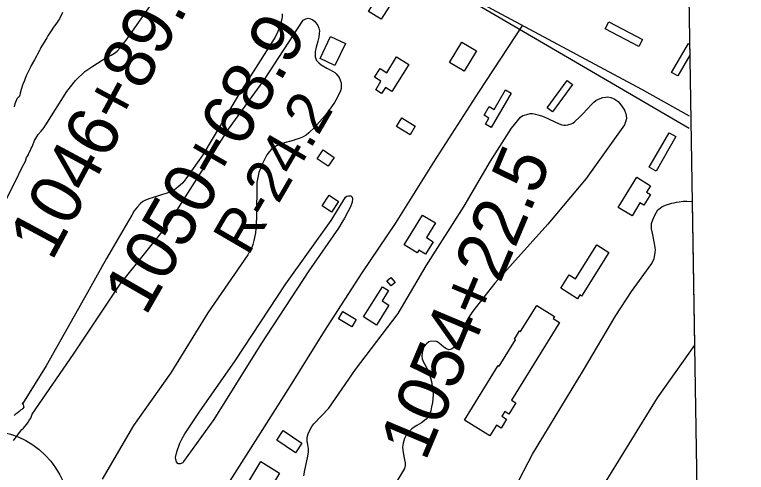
# Model space of a CAD drawing. Extents: x 3823584 to 3861785, y 301729 to 327625.
# Drawn here: x 3858261 to 3859686, y 313779 to 314670 of the extents above; entities that cross this region are included whole.
import ezdxf

# ---------------------------------------------------------------- set-up
doc = ezdxf.new("R2010")
doc.units = 0
for name, color, linetype in [('V-BLDG-OTLN', 7, 'Continuous'), ('V-GRID-FRAM', 7, 'Continuous'), ('V-RIVR-RANG-IDEN', 7, 'Continuous'), ('V-ROAD-CNTR', 7, 'Continuous'), ('V-ROAD-IDEN', 7, 'Continuous'), ('V-SITE-VEGE', 7, 'Continuous'), ('V-SURV-IDEN', 7, 'Continuous')]:
    doc.layers.add(name, color=color, linetype=linetype)

msp = doc.modelspace()

# ---------------------------------------------------------------- linework, layer by layer
at = {"layer": 'V-BLDG-OTLN'}
for p, q in [((3859540.1, 314557.9), (3859572.6, 314614.2)), ((3859572.6, 314614.2), (3859575.1, 314612.7)), ((3859575.1, 314612.7), (3859575.4, 314591.1)), ((3859575.4, 314591.1), (3859552.3, 314550.9)), ((3859552.3, 314550.9), (3859540.1, 314557.9))]:
    msp.add_line(p, q, dxfattribs=at)
for points in [[(3859007.1, 314713), (3858974.5, 314661.2), (3858950, 314676.6), (3858982.6, 314728.5)], [(3859476.1, 314608.3), (3859410.6, 314642.5), (3859417.8, 314656.3), (3859483.3, 314622.1)], [(3858855.5, 314584.9), (3858875.9, 314628), (3858905.1, 314614.2), (3858884.5, 314571.2)], [(3859160.3, 314599.6), (3859136.4, 314560.1), (3859107.9, 314577.3), (3859131.7, 314616.8)], [(3859028.3, 314573.3), (3858995.2, 314520.7), (3858982.8, 314528.5), (3858975.5, 314516.9), (3858963.9, 314524.2), (3858974.1, 314540.5), (3858961.5, 314548.4), (3858972.3, 314565.5), (3858985.3, 314557.3), (3859004.7, 314588.2)], [(3859346.8, 314534.5), (3859308.1, 314481.4), (3859297.7, 314488.9), (3859336.4, 314542.1)], [(3859227.5, 314517.7), (3859188.6, 314450.7), (3859177.4, 314457.2), (3859184.3, 314469), (3859175, 314474.4), (3859184.8, 314491.3), (3859194.4, 314485.7), (3859216.7, 314524)], [(3859030.8, 314436.4), (3859004.4, 314452.4), (3859014.7, 314469.3), (3859041, 314453.3)], [(3859548.5, 314432.8), (3859509.8, 314365.7), (3859496.6, 314373.2), (3859535.3, 314440.4)], [(3858871.6, 314375.3), (3858850.1, 314389.9), (3858861.6, 314406.9), (3858883.1, 314392.2)], [(3859436.1, 314295.2), (3859472, 314353.8), (3859498.8, 314337.3), (3859491.2, 314324.9), (3859498.6, 314320.4), (3859485.7, 314299.3), (3859478.4, 314303.8), (3859463, 314278.7)], [(3858891.2, 314306.8), (3858877.6, 314286), (3858859.4, 314297.9), (3858873.1, 314318.7)], [(3859019.2, 314222.4), (3859055, 314280.3), (3859080.2, 314264.8), (3859062.6, 314236.3), (3859075.6, 314228.3), (3859060.6, 314204), (3859047.7, 314211.9), (3859044.6, 314206.8)], [(3859418.1, 314207.1), (3859364.8, 314122.6), (3859361.5, 314124.8), (3859356.7, 314117.2), (3859324.1, 314137.8), (3859340.6, 314163.9), (3859352.9, 314156.1), (3859394.4, 314222)], [(3858994, 314142.4), (3858985.7, 314152.3), (3858993.6, 314158.9), (3859001.9, 314149.1)], [(3858939.9, 314082.1), (3858977.1, 314140.7), (3858989.1, 314133.1), (3858976.3, 314113.1), (3858989.7, 314104.6), (3858965.2, 314066)], [(3859186.4, 313850.4), (3859136.6, 313881.2), (3859202.4, 313987.4), (3859204.3, 313986.2), (3859236.1, 314037.5), (3859234, 314038.8), (3859243.9, 314054.7), (3859245.9, 314053.4), (3859277.4, 314104.2), (3859311.8, 314082.9), (3859309.1, 314078.6), (3859321.8, 314070.8), (3859228.4, 313920), (3859237, 313914.7), (3859223.3, 313892.6), (3859215.3, 313897.6), (3859209.7, 313888.5), (3859218.8, 313882.8), (3859208.1, 313865.6), (3859199.2, 313871.1)], [(3858917.4, 314062.8), (3858891.7, 314078.2), (3858900.2, 314092.4), (3858925.9, 314076.9)], [(3858807.6, 313817.5), (3858771.2, 313842), (3858784, 313861), (3858820.4, 313836.4)], [(3858714.7, 313758.7), (3858740.2, 313800.3), (3858776.6, 313777.9), (3858766.8, 313761.9), (3858776.8, 313755.7), (3858761, 313730.2)]]:
    msp.add_lwpolyline(points, close=True, dxfattribs=at)
at = {"layer": 'V-GRID-FRAM'}
msp.add_lwpolyline([(3827552.2, 325336), (3859397.3, 325827), (3859685.5, 307646.8), (3827824.6, 307155.6), (3827552.2, 325336)], dxfattribs=at)
at = {"layer": 'V-ROAD-CNTR'}
msp.add_line((3859164.8, 314519.4), (3859250.3, 314649.8), dxfattribs=at)
for points in [[(3856863.5, 314658.6), (3857526.7, 315705.6), (3857730.5, 315552.1), (3858360.5, 315144.2), (3858532.1, 315034.3), (3858627.8, 314981.4), (3859131.4, 314708.2), (3859574.1, 314449.1)], [(3858415.9, 315116.2), (3858415.9, 315116.2), (3858761.8, 314914.6), (3859136, 314711), (3859481.1, 314525), (3859573.9, 314473.2)], [(3858333.7, 313227.3), (3858348.5, 313248.6), (3858385.5, 313306.4), (3858448.5, 313400.5), (3858510.3, 313497.8), (3858588.4, 313619.8), (3858676, 313756.1), (3858739.4, 313855.5), (3858798.3, 313947.6), (3858864.2, 314054.4), (3858937.6, 314168), (3859002.5, 314264), (3859077.2, 314383), (3859164.8, 314519.4)]]:
    msp.add_lwpolyline(points, dxfattribs=at)
msp.add_spline([(3854116.1, 316942.4), (3854169.4, 316931.5), (3854298.8, 316901.8), (3854437.6, 316854.6), (3854560.5, 316798.2), (3854671.2, 316730.2), (3854747.1, 316675.9), (3854806.6, 316630), (3854875.8, 316567.3), (3854972.8, 316478), (3855148.5, 316306.8), (3855485, 315981.6), (3856075.1, 315410.1), (3856623.5, 314884.8), (3857154.5, 314370.4), (3857470.6, 314060.6), (3857747.4, 313795.6), (3858247.6, 313313.3), (3858629.5, 312940.3), (3859041.8, 312538.5), (3859429.8, 312165.7), (3859613.3, 311989.2)], degree=3, dxfattribs=at)
at = {"layer": 'V-ROAD-IDEN'}
msp.add_circle((3858203.9, 313696.3), 165, dxfattribs=at)
msp.add_circle((3858203.9, 313696.3), 165, dxfattribs=at)
at = {"layer": 'V-SITE-VEGE'}
for p, q in [((3859521.1, 314295.9), (3859524.8, 314298)), ((3859524.8, 314298), (3859530.2, 314299.9)), ((3859530.2, 314299.9), (3859536.7, 314302.3)), ((3859536.7, 314302.3), (3859540.2, 314303.2)), ((3859540.2, 314303.2), (3859545.2, 314304.3)), ((3859545.2, 314304.3), (3859549.4, 314305.2)), ((3859549.4, 314305.2), (3859554.4, 314306.1)), ((3859554.4, 314306.1), (3859562.5, 314307)), ((3859562.5, 314307), (3859569.8, 314307.5)), ((3859569.8, 314307.5), (3859579.9, 314306.9)), ((3859579.9, 314306.9), (3859584.4, 314027.1)), ((3859507.1, 314280.3), (3859513.2, 314290.1)), ((3859513.2, 314290.1), (3859517.5, 314293.7)), ((3859517.5, 314293.7), (3859521.1, 314295.9)), ((3859500.8, 314263.7), (3859503.2, 314271.2)), ((3859503.2, 314271.2), (3859507.1, 314280.3)), ((3859500.9, 314253.7), (3859500.8, 314263.7)), ((3859502.9, 314244.7), (3859500.9, 314253.7)), ((3859507, 314224.7), (3859502.9, 314244.7)), ((3859508.6, 314213.5), (3859507, 314224.7)), ((3859507.7, 314207), (3859508.6, 314213.5)), ((3859506.1, 314195.9), (3859507.7, 314207)), ((3859462, 314131.5), (3859501.8, 314186)), ((3859501.8, 314186), (3859506.1, 314195.9)), ((3859431.4, 314084.8), (3859462, 314131.5)), ((3859368.5, 313978.1), (3859431.4, 314084.8)), ((3859584.4, 314027.1), (3859511.7, 313924.2)), ((3859269.3, 313814.9), (3859368.5, 313978.1)), ((3859511.7, 313924.2), (3859340.2, 313646.6)), ((3859234.5, 313748.8), (3859269.3, 313814.9))]:
    msp.add_line(p, q, dxfattribs=at)
for points in [[(3858466.7, 314605.8), (3858473.1, 314614.1), (3858479.9, 314623.3), (3858582.4, 314770.6)], [(3858354.4, 314674.4), (3858348.4, 314662.3), (3858346.5, 314659.4), (3858342.9, 314654.2), (3858338.4, 314648.2), (3858336.4, 314645.9), (3858332.1, 314638.9), (3858329.3, 314634.7), (3858325.8, 314629), (3858323.6, 314624.9), (3858319.8, 314618.4), (3858314.2, 314609.8), (3858312.2, 314606.4), (3858310.4, 314602.8), (3858309.2, 314600.5), (3858305.8, 314593.5), (3858303.6, 314589.5), (3858299.8, 314582), (3858293.3, 314571.2), (3858291.8, 314568.2), (3858289, 314563.1), (3858286.6, 314557.9), (3858283.7, 314550.9), (3858280.7, 314544.1), (3858279.3, 314540.4), (3858278.3, 314538.3), (3858276.4, 314533), (3858273.6, 314524.6), (3858272, 314517.4), (3858270.9, 314513.6), (3858270, 314510.2), (3858267.9, 314509), (3858265.5, 314506.4), (3858264.4, 314504.2), (3858262.8, 314500.1), (3858261.7, 314496.4), (3858260.2, 314490.8)], [(3858782, 314671.6), (3858781.9, 314665.5), (3858779.7, 314657), (3858777.5, 314646.1), (3858773.7, 314637.3), (3858768, 314626.1), (3858696.4, 314512.6), (3858627.1, 314397.6), (3858594.2, 314350.5), (3858588.5, 314343.1), (3858578.9, 314334.6), (3858572.1, 314329.3), (3858558.2, 314322.7), (3858549, 314319.9), (3858539.1, 314316.7), (3858522.4, 314311.5), (3858514.3, 314308.7), (3858510.6, 314306.5), (3858505.2, 314302.3), (3858500, 314296.4), (3858493.7, 314288.6), (3858488.9, 314280), (3858484.9, 314272), (3858476, 314257.7), (3858440, 314195.7), (3858397.2, 314118.8), (3858322.3, 313986.6), (3858276.4, 313912.8)], [(3858258.9, 313841.7), (3858261.3, 313844.5), (3858265.1, 313849.6), (3858270.3, 313857), (3858275, 313863), (3858278.3, 313865.7), (3858280.7, 313869), (3858284.9, 313873.1), (3858285.9, 313875.4), (3858287.3, 313877.3), (3858290.2, 313881.5), (3858292.5, 313885.2), (3858295.4, 313892.6), (3858375.5, 314009.6), (3858466.2, 314145.5), (3858558.5, 314260.5), (3858677.1, 314447.4), (3858747.2, 314543.9), (3858822.9, 314659.3), (3858827.9, 314662.1), (3858832.2, 314663.2), (3858837.3, 314662.2), (3858841.5, 314660.2), (3858845.3, 314657.1), (3858851, 314649.4), (3858853.3, 314644), (3858854.4, 314639), (3858853.9, 314633.4), (3858853.1, 314626.3), (3858851.1, 314618.5), (3858847.7, 314607), (3858845.9, 314597.8), (3858846, 314588.2), (3858847.3, 314584.4), (3858848.8, 314581.3), (3858850.3, 314579.2), (3858853.1, 314576.2), (3858857.7, 314572.6), (3858868.8, 314566.1), (3858875.3, 314562.8), (3858879.5, 314560.4), (3858884.2, 314557.5), (3858887.1, 314555.2), (3858893.1, 314548.2), (3858896.7, 314537.4), (3858897, 314532.4), (3858896.6, 314526.5), (3858895.2, 314521.7), (3858888.9, 314508.5), (3858883.4, 314499.5), (3858877.8, 314490.8), (3858872.3, 314483), (3858865.9, 314474.4), (3858859.7, 314467.5)], [(3858240.4, 314302.8), (3858263.3, 314347.4), (3858274.8, 314372.4), (3858282, 314384.9), (3858284.4, 314392.4), (3858286.3, 314395.1), (3858287.7, 314397.9), (3858288.7, 314400.7), (3858291.1, 314405.3), (3858292.5, 314408.6), (3858293.5, 314410.4), (3858295.8, 314414.2), (3858296.8, 314418.8), (3858298.2, 314421.6), (3858299.7, 314425.3), (3858301.6, 314428.5), (3858304.9, 314433.6), (3858306.8, 314436.9), (3858312.5, 314443.8), (3858318.6, 314450.7), (3858322, 314455.8), (3858362.4, 314520.7), (3858379.7, 314542), (3858397.9, 314559.3), (3858413.5, 314570.2), (3858431.5, 314581.6), (3858441.4, 314587.4), (3858449.1, 314591.6), (3858455.1, 314595.1), (3858460.9, 314599.3), (3858466.7, 314605.8)], [(3859264.8, 314477.6), (3859269, 314477.6), (3859275, 314476.5), (3859279.8, 314475.5), (3859286.7, 314473.3), (3859292.2, 314471.2), (3859321.2, 314457.8), (3859326, 314456), (3859330.4, 314455.2), (3859333.5, 314455), (3859337.9, 314455.5), (3859344.3, 314457.6), (3859347.5, 314459.3), (3859351.4, 314462.3), (3859360.9, 314471), (3859367.3, 314477.1), (3859384.2, 314495.4), (3859388.8, 314499.9), (3859392.5, 314503.2), (3859396.4, 314505.4), (3859401.2, 314507.3), (3859406, 314508.8), (3859411.8, 314509.7), (3859416, 314510), (3859422, 314509), (3859429.2, 314505.7), (3859432.3, 314503.9), (3859435.7, 314501), (3859438.7, 314497.9), (3859443.3, 314492.1), (3859448, 314484.5), (3859449.9, 314480.7), (3859451.2, 314477.6), (3859451.9, 314468.8), (3859451.4, 314465.3), (3859448.5, 314456.1), (3859373.5, 314351.5), (3859298.9, 314262.3), (3859195.6, 314147.4), (3859152.8, 314093.2), (3859145.4, 314081.7), (3859139.7, 314070.8), (3859133.6, 314055.6), (3859129.1, 314044.7), (3859124.6, 314035.5), (3859120.3, 314027.3), (3859116.8, 314023.3), (3859112.9, 314020.1), (3859109, 314018.8), (3859106.3, 314018.2), (3859101.6, 314019.6), (3859096.8, 314022.9), (3859087.7, 314030.9), (3859083.5, 314033.6), (3859080.2, 314034.8), (3859070, 314034.1), (3859067.5, 314033.2), (3859062.9, 314029.6), (3859060, 314026.8), (3859057.8, 314023.5), (3859055.5, 314017.4), (3859054.1, 314011.9), (3859053.8, 314005.7), (3859054.5, 314000.7), (3859056.8, 313993.8), (3859061.9, 313984.9), (3859066, 313976.4), (3859070.3, 313963.5), (3859072.3, 313956), (3859075, 313938.3), (3859075.5, 313930.1), (3859074.2, 313915.3), (3859072.8, 313906.7), (3859071.1, 313899), (3859068.2, 313891.7), (3859065.4, 313887), (3859062.3, 313883.2)], [(3858859.7, 314467.5), (3858854.6, 314461.5), (3858844.5, 314450.4), (3858833.5, 314440.4), (3858828.3, 314436), (3858821.1, 314432.1), (3858815.1, 314429), (3858808.4, 314427.2), (3858803, 314425.3), (3858796.3, 314423.5), (3858790.7, 314421.8), (3858784.3, 314420.2), (3858777, 314417.5), (3858770.7, 314415.1), (3858764.7, 314411.3), (3858760.6, 314407.7), (3858754.4, 314400.5), (3858752.2, 314397.3), (3858748.7, 314391), (3858743.8, 314380.6), (3858739.7, 314371.1), (3858736.5, 314362.9), (3858733.5, 314350), (3858732.5, 314343.7), (3858732, 314275.6), (3858731.1, 314264.5), (3858730.4, 314253.9), (3858729.6, 314245.5), (3858726.7, 314230.5), (3858724.5, 314222.7), (3858722.8, 314217.1), (3858719.2, 314210.3), (3858714.7, 314203), (3858636.8, 314089.8), (3858565.3, 313973.3), (3858492.1, 313870.6), (3858431.2, 313766.2)], [(3858823.9, 313772.4), (3858826, 313784), (3858831.2, 313807.4), (3858833, 313818.7), (3858833.3, 313825.6), (3858831.9, 313833.9), (3858830.9, 313836.8), (3858830.6, 313839.1), (3858830.4, 313845), (3858830.7, 313847.5), (3858832.6, 313854.4), (3858835.4, 313861.3), (3858839.5, 313868.7), (3858843.2, 313873.7), (3858872.5, 313904.1), (3858924.6, 313979.4), (3859007.5, 314088.3), (3859062, 314181.4), (3859136, 314297.6), (3859187.4, 314384.9), (3859228.3, 314449.6), (3859245.6, 314470.5), (3859250.6, 314473.7), (3859258.3, 314476.1), (3859264.8, 314477.6)], [(3858276.4, 313912.8), (3858277, 313914.8), (3858276, 313912.5), (3858277.8, 313910.6), (3858278.3, 313908.2), (3858279.2, 313906.4), (3858276.8, 313903.6), (3858274.9, 313901.7), (3858272.6, 313900.4), (3858269.3, 313897.1), (3858266, 313894.4), (3858262.2, 313892.1), (3858260.3, 313889.8)], [(3859062.3, 313883.2), (3859053, 313876), (3859044, 313870.7), (3859035.1, 313864.5), (3859028.1, 313858), (3859023.8, 313853.1), (3859019.9, 313845.2), (3859017.3, 313836.2), (3859016.3, 313828.6), (3859016.8, 313822.4), (3859019, 313810.3), (3859020.3, 313803.8), (3859021.5, 313798.2), (3859021.5, 313793), (3859020.1, 313787.1), (3858959.5, 313686.2)]]:
    msp.add_lwpolyline(points, dxfattribs=at)
msp.add_lwpolyline([(3858589.7, 313800.5), (3858588.9, 313798.8), (3858588.3, 313798.2), (3858583.5, 313796.1), (3858580.2, 313796.2), (3858578.5, 313797), (3858576.4, 313799.7), (3858574.9, 313804.3), (3858574.4, 313808.1), (3858576.6, 313819.3), (3858582.9, 313836.5), (3858586.3, 313844.3), (3858592.3, 313854.6), (3858620.8, 313897.5), (3858690.1, 313996.6), (3858789.2, 314146.6), (3858877, 314269.7), (3858905.3, 314315.1), (3858907.8, 314317), (3858910.7, 314317.7), (3858915.5, 314317.5), (3858918, 314315.1), (3858918.9, 314311.7), (3858917.9, 314305), (3858914.9, 314296.2), (3858909.8, 314286.4), (3858903, 314274), (3858898.3, 314265.8), (3858891.5, 314254.6), (3858833.6, 314171.9), (3858740.2, 314028.9), (3858648.9, 313882.6)], close=True, dxfattribs=at)

# ---------------------------------------------------------------- texts
at = {"layer": 'V-RIVR-RANG-IDEN'}
msp.add_text('R-24.2', height=83, rotation=59.7717, dxfattribs=at).set_placement((3858715.2, 314198.5))
at = {"layer": 'V-SURV-IDEN'}
for s, rotation, p in [('1046+89.8', 61.7044, (3858333.4, 314188.5)), ('1050+68.9', 60.1354, (3858516, 314081.6)), ('1054+22.5', 67.2075, (3859060.5, 313799))]:
    msp.add_text(s, height=100, rotation=rotation, dxfattribs=at).set_placement(p)

doc.saveas('drawing.dxf')
